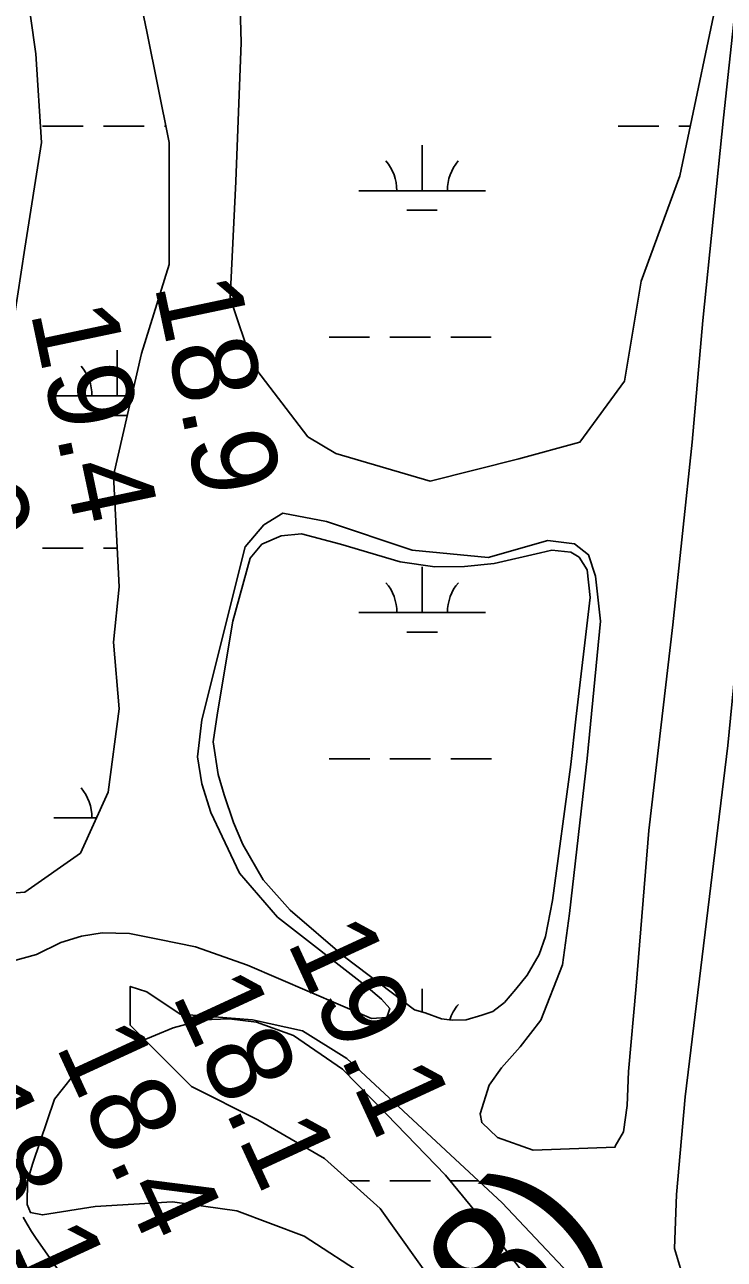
# Model space of a CAD drawing. Extents: x 3535183 to 3573198, y 534952 to 560562.
# Drawn here: x 3554254 to 3554805, y 548588 to 549561 of the extents above; entities that cross this region are included whole.
import ezdxf

# ---------------------------------------------------------------- set-up
doc = ezdxf.new("R2010")
doc.units = 0
for name, color, linetype in [('V-CHAN-NAID', 7, 'Continuous'), ('V-LEVE-TOET', 7, 'Continuous'), ('V-RIVR-RANG', 7, 'Continuous'), ('V-SITE-VEGE', 7, 'Continuous'), ('V-TOPO-MINR', 7, 'Continuous'), ('V-WETL-SWMP', 7, 'Continuous')]:
    doc.layers.add(name, color=color, linetype=linetype)

msp = doc.modelspace()

# ---------------------------------------------------------------- linework, layer by layer
at = {"layer": 'V-LEVE-TOET'}
msp.add_lwpolyline([(3554872.82, 549672.09), (3554853.13, 549510.2), (3554837.03, 549286.3), (3554808.15, 548992.95), (3554774.56, 548715.99), (3554767.64, 548638.75), (3554766.14, 548596.23), (3554777.1, 548559.58), (3554802.51, 548515.54), (3554850.54, 548469.19), (3554916.92, 548415.06), (3554993.03, 548371.08), (3555119.88, 548304.94), (3555284.56, 548234.16), (3555453.14, 548165.33), (3555612.75, 548096.5), (3555725.53, 548047.89), (3555877.34, 547986.06), (3555936.26, 547959.61), (3555996.96, 547934.31)], dxfattribs=at)
at = {"layer": 'V-SITE-VEGE'}
for points in [[(3554816.36, 549595.78), (3554804.77, 549487.85), (3554788.55, 549328.09), (3554780.06, 549232.23), (3554764.99, 549088.06), (3554746.04, 548925.96), (3554736.03, 548803.22), (3554729.85, 548735.81), (3554728.71, 548708.92), (3554726, 548688.27), (3554719.38, 548676.96), (3554719.38, 548676.19), (3554654.71, 548673.79), (3554626.65, 548683.9), (3554614.17, 548695.57), (3554612.99, 548702.59)], [(3554612.99, 548702.59), (3554619.98, 548725.19), (3554629.71, 548738.83), (3554644.51, 548755.21), (3554660.85, 548776.27), (3554677.96, 548819.92), (3554683.38, 548860.45), (3554697.29, 548982.8), (3554707.71, 549091.12), (3554703.79, 549126.57), (3554698.32, 549143.33), (3554687.4, 549151.89), (3554666.36, 549154.6), (3554619.23, 549141.31), (3554559.22, 549147.1), (3554491.8, 549169.64), (3554457.11, 549176.23), (3554442.31, 549166.86), (3554427.52, 549149.71), (3554393.36, 549013.31), (3554389.88, 548984.08), (3554393.41, 548962.66), (3554400.44, 548940.07), (3554423.08, 548892.16), (3554453.11, 548857.52), (3554522.9, 548803.03), (3554534.99, 548792.91), (3554541.62, 548785.51), (3554539.29, 548778.5), (3554527.21, 548777.71), (3554429.38, 548819.7), (3554388.45, 548834.08), (3554360.01, 548839.9), (3554336.23, 548844.55), (3554314.81, 548845.31), (3554298.44, 548842.57), (3554282.08, 548837.49), (3554263, 548828.12), (3554231.06, 548819.52)], [(3554524.36, 548573.36), (3554474, 548606.09), (3554420.91, 548625.95), (3554370.17, 548632.93), (3554309.29, 548629.36), (3554267.55, 548622.69), (3554258.18, 548624.64), (3554255.44, 548630.88), (3554255.82, 548649.61), (3554260.1, 548663.66), (3554277.22, 548714.01), (3554291.25, 548731.98), (3554315.04, 548747.22), (3554370.83, 548770.29), (3554394.24, 548776.56), (3554414.92, 548777.35), (3554436.38, 548774.64), (3554465.66, 548764.13), (3554504.32, 548737.63), (3554539.08, 548702.15), (3554585.56, 548654.19), (3554620.72, 548611.3), (3554705.11, 548500.55)]]:
    msp.add_lwpolyline(points, dxfattribs=at)
at = {"layer": 'V-TOPO-MINR'}
msp.add_lwpolyline([(3554304.59, 548544.55), (3554262.59, 548604.27), (3554258.96, 548609.73), (3554255.55, 548615.32), (3554252.46, 548621.09)], dxfattribs=at)
at = {"layer": 'V-WETL-SWMP'}
for p, q in [((3554267.78, 549481.25), (3554299.78, 549481.25)), ((3554315.78, 549481.25), (3554347.78, 549481.25)), ((3554363.78, 549481.25), (3554365.02, 549481.25)), ((3554721.69, 549481.25), (3554753.69, 549481.25)), ((3554769.69, 549481.25), (3554778.61, 549481.25)), ((3554567.1, 549430.5), (3554567.1, 549466.5)), ((3554517.1, 549430.5), (3554617.1, 549430.5)), ((3554555.1, 549415.07), (3554579.1, 549415.07)), ((3554493.69, 549315.07), (3554525.69, 549315.07)), ((3554541.69, 549315.07), (3554573.69, 549315.07)), ((3554589.69, 549315.07), (3554621.69, 549315.07)), ((3554326.63, 549268.64), (3554326.63, 549304.64)), ((3554276.63, 549268.64), (3554338.07, 549268.64)), ((3554314.63, 549253.21), (3554334.56, 549253.21)), ((3554267.78, 549148.57), (3554299.78, 549148.57)), ((3554315.78, 549148.57), (3554326.64, 549148.57)), ((3554567.13, 549097.83), (3554567.13, 549133.83)), ((3554517.14, 549097.83), (3554617.13, 549097.83)), ((3554555.14, 549082.4), (3554579.13, 549082.4)), ((3554493.73, 548982.4), (3554525.73, 548982.4)), ((3554541.73, 548982.4), (3554573.73, 548982.4)), ((3554589.73, 548982.4), (3554621.73, 548982.4)), ((3554276.63, 548935.97), (3554310.21, 548935.97)), ((3554567.13, 548782.7), (3554567.13, 548801.15)), ((3554509.59, 548649.72), (3554525.69, 548649.72)), ((3554541.69, 548649.72), (3554573.69, 548649.72)), ((3554589.69, 548649.72), (3554611.39, 548649.72))]:
    msp.add_line(p, q, dxfattribs=at)
for points in [[(3554805.43, 549608.6), (3554770.4, 549442.22), (3554739.75, 549359.02), (3554726.61, 549280.21), (3554691.58, 549232.04), (3554643.42, 549218.91), (3554573.36, 549201.39), (3554498.93, 549223.29), (3554477.03, 549236.42), (3554433.25, 549293.34), (3554415.73, 549345.89), (3554420.11, 549437.84), (3554424.49, 549547.3), (3554420.11, 549696.17)], [(3554332.54, 549639.25), (3554350.05, 549556.06), (3554367.57, 549468.49), (3554367.57, 549372.16), (3554345.67, 549302.1), (3554323.78, 549205.77), (3554328.16, 549118.2), (3554323.78, 549074.41), (3554328.16, 549021.87), (3554319.4, 548956.19), (3554297.51, 548908.03), (3554253.72, 548877.38), (3554139.88, 548868.62)], [(3554244.97, 549328.37), (3554253.72, 549385.29), (3554266.86, 549468.49), (3554262.48, 549538.55), (3554253.72, 549599.84)], [(3554577.74, 548566.5), (3554533.95, 548627.8), (3554490.17, 548667.2), (3554437.62, 548697.85), (3554385.08, 548724.13), (3554336.92, 548772.29), (3554336.92, 548802.94), (3554350.05, 548798.56), (3554376.32, 548781.05), (3554433.25, 548776.67), (3554472.65, 548767.91), (3554507.68, 548746.02), (3554630.28, 548632.18), (3554779.15, 548474.55)]]:
    msp.add_lwpolyline(points, dxfattribs=at)
msp.add_lwpolyline([(3554569.39, 548782.06), (3554561.2, 548784.38), (3554505.81, 548826.4), (3554462.9, 548862.98), (3554441.82, 548887.12), (3554425.81, 548914.77), (3554418.38, 548932.29), (3554410.95, 548954.11), (3554406.25, 548970.08), (3554402.33, 548995.8), (3554405.8, 549018.79), (3554417.79, 549090.9), (3554431.37, 549140.81), (3554440.71, 549151.73), (3554455.9, 549158.37), (3554471.88, 549159.95), (3554502.67, 549151.81), (3554549.85, 549137.84), (3554577.13, 549133.97), (3554600.51, 549134), (3554623.89, 549136.37), (3554660.52, 549144.99), (3554669.48, 549146.95), (3554684.29, 549145.41), (3554690.92, 549141.52), (3554697.17, 549131.4), (3554699.53, 549109.58), (3554688.35, 549013.69), (3554684.5, 548977.83), (3554669.83, 548870.65), (3554664.41, 548842.19), (3554659.36, 548828.16), (3554650.02, 548811.78), (3554641.07, 548800.85), (3554632.12, 548790.32), (3554622.78, 548783.29), (3554614.21, 548780.16), (3554601.74, 548776.64), (3554590.83, 548776.24), (3554582.26, 548777.4)], close=True, dxfattribs=at)
for centre, start, end in [((3554511.86, 549430.98), 359.22818, 40.77184), ((3554622.34, 549430.98), 139.22818, 180.77184), ((3554271.38, 549269.12), 359.22818, 40.77184), ((3554511.89, 549098.3), 359.22818, 40.77184), ((3554622.38, 549098.3), 139.22818, 180.77184), ((3554271.38, 548936.44), 359.22818, 40.77184), ((3554622.38, 548765.63), 139.22818, 162.02749)]:
    msp.add_arc(centre, 35.25, start, end, dxfattribs=at)

# ---------------------------------------------------------------- texts
at = {"layer": 'V-CHAN-NAID'}
msp.add_text('ENTERGY INTAKE -DISCHARGE (129.8)', height=100, rotation=44.4073, dxfattribs=at).set_placement((3552926.8, 546850.56))
at = {"layer": 'V-RIVR-RANG'}
for s, rotation, p in [('18.9', 281.89833, (3554355.74, 549356.24)), ('19.4', 281.89833, (3554258, 549335.13)), ('18.0', 281.89833, (3554159.6, 549317.11)), ('19.1', 294.73833, (3554460, 548838.39)), ('18.1', 294.73833, (3554369.28, 548796.32)), ('18.4', 294.73833, (3554277.57, 548756.41)), ('18.1', 294.73833, (3554187.84, 548712.18))]:
    msp.add_text(s, height=67, rotation=rotation, dxfattribs=at).set_placement(p)

doc.saveas('drawing.dxf')
